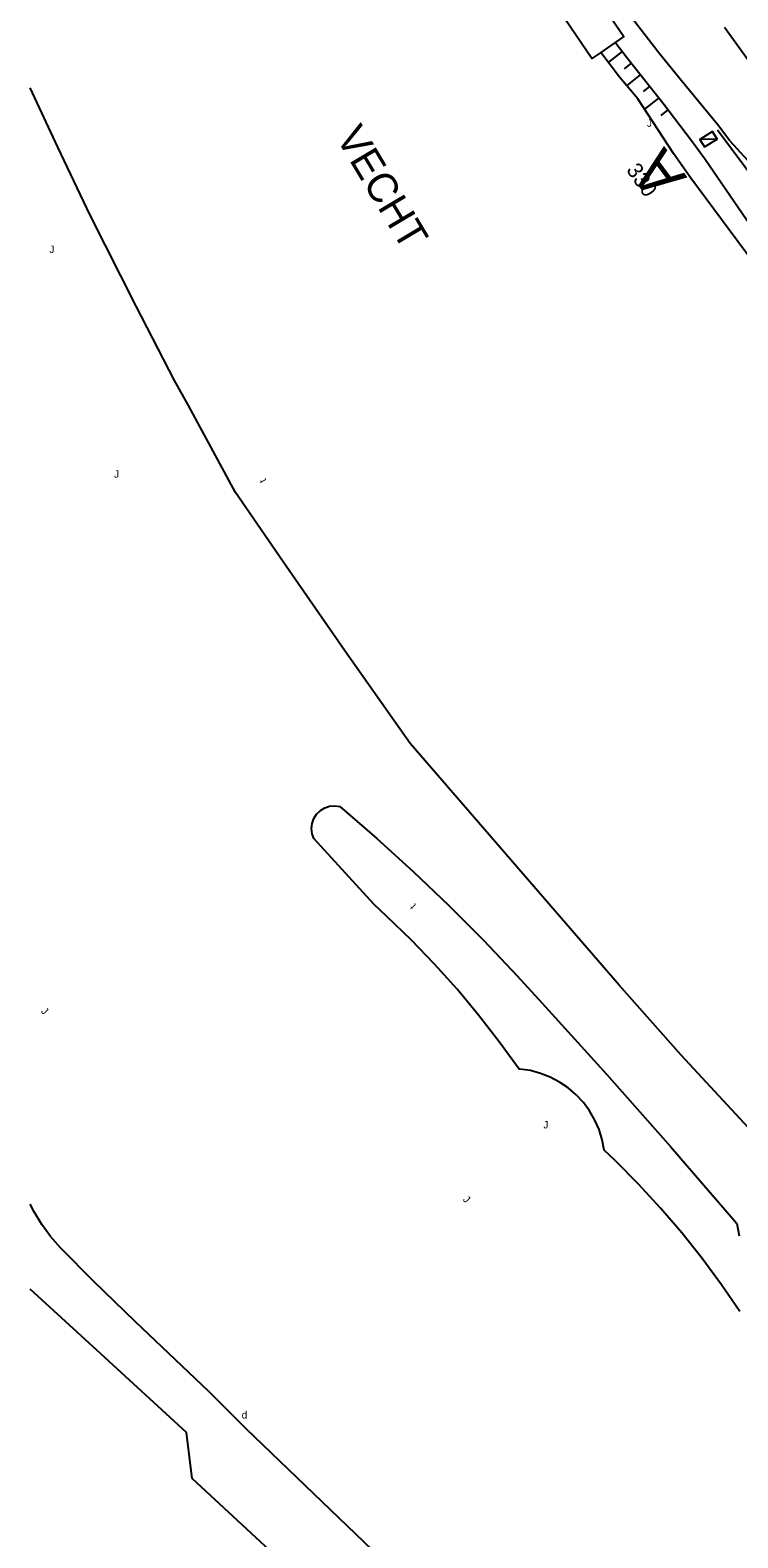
# Model space of a CAD drawing. Extents: x 134999 to 136502, y 457398 to 459002.
# Drawn here: x 135000 to 135047.8, y 458534.4 to 458636.2 of the extents above; entities that cross this region are included whole.
import ezdxf

# ---------------------------------------------------------------- set-up
doc = ezdxf.new("R2010")
doc.units = 0
for name, color, linetype in [('RI_DGTB_18', 7, 'Continuous'), ('RI_DGTB_29', 7, 'Continuous'), ('RI_DGTB_30', 7, 'Continuous'), ('RI_DGTB_31', 7, 'Continuous'), ('RI_DGTB_36', 7, 'Continuous'), ('RI_DGTB_38', 7, 'Continuous'), ('RI_DGTB_43', 7, 'Continuous'), ('RI_DGTB_48', 7, 'Continuous'), ('RI_DGTB_53', 7, 'Continuous'), ('RI_DGTB_54', 7, 'Continuous'), ('RI_DGTB_58', 7, 'Continuous'), ('RI_DGTB_6', 7, 'Continuous')]:
    doc.layers.add(name, color=color, linetype=linetype)

msp = doc.modelspace()

# ---------------------------------------------------------------- linework, layer by layer
at = {"layer": 'RI_DGTB_18'}
for p, q in [((135039.983, 458634.744), (135039.059, 458634.02)), ((135040.6, 458633.956), (135040.126, 458633.585)), ((135041.216, 458633.169), (135040.301, 458632.452)), ((135041.833, 458632.381), (135041.414, 458632.054)), ((135042.449, 458631.594), (135041.502, 458630.852)), ((135043.065, 458630.806), (135042.592, 458630.436))]:
    msp.add_line(p, q, dxfattribs=at)
msp.add_lwpolyline([(135057.784, 458610.421), (135056.051, 458612.521), (135054.665, 458614.454), (135052.851, 458617.059), (135050.474, 458620.405), (135048.394, 458623.378), (135045.589, 458627.449), (135044.684, 458628.717), (135042.734, 458631.253), (135040.325, 458634.301), (135039.52, 458635.35)], dxfattribs=at)
at = {"layer": 'RI_DGTB_30'}
for points in [[(135046.097, 458629.346), (135045.235, 458628.816), (135045.548, 458628.306), (135046.41, 458628.836), (135046.097, 458629.346)], [(135046.41, 458628.836), (135045.235, 458628.816)]]:
    msp.add_lwpolyline(points, dxfattribs=at)
at = {"layer": 'RI_DGTB_48'}
msp.add_line((135051.792, 458622.229), (135046.427, 458629.431), dxfattribs=at)
at = {"layer": 'RI_DGTB_53'}
for p, q in [((135049.124, 458633.291), (135046.893, 458636.377)), ((135047.267, 458628.705), (135054.967, 458620.248))]:
    msp.add_line(p, q, dxfattribs=at)
at = {"layer": 'RI_DGTB_54'}
for points in [[(135047.267, 458628.705), (135046.433, 458629.808), (135043.904, 458632.881), (135042.54, 458634.574), (135040.699, 458636.944), (135040.01, 458637.794), (135039.442, 458638.7), (135037.675, 458641.338), (135035.704, 458644.197), (135033.886, 458647.005), (135030.598, 458652.344), (135027.406, 458657.867), (135026.556, 458659.383), (135023.351, 458664.937), (135022.45, 458666.548), (135020.867, 458669.147), (135020.261, 458670.086), (135017.891, 458674.354), (135015.815, 458678.171)], [(135042.525, 458519.129), (135041.01, 458520.189), (135037.629, 458522.534), (135026.805, 458530.409), (135025.479, 458531.437), (135024.276, 458532.483), (135014.584, 458541.758), (135012.08, 458544.278), (135007.109, 458548.985), (135004.311, 458551.707), (135002.043, 458553.978), (135001.386, 458554.745), (135000.792, 458555.562), (135000.264, 458556.424), (135000, 458556.921)], [(135039.535, 458517.498), (135032.819, 458522.335), (135028.075, 458525.663), (135024.395, 458528.275), (135023.916, 458528.628), (135023.395, 458528.915), (135022.839, 458529.128), (135022.26, 458529.266), (135021.668, 458529.324), (135021.074, 458529.303), (135020.801, 458529.266), (135010.952, 458538.407), (135010.568, 458541.516), (135004.783, 458546.838), (135000, 458551.185)]]:
    msp.add_lwpolyline(points, dxfattribs=at)
at = {"layer": 'RI_DGTB_58'}
for points in [[(135056.945, 458609.794), (135053.528, 458614.355), (135049.883, 458619.121), (135044.621, 458626.201), (135043.448, 458627.85), (135041.05, 458631.559), (135039.821, 458633.023), (135038.543, 458634.688)], [(135017.298, 458600), (135013.865, 458604.968), (135010.702, 458610.852), (135009.762, 458612.53), (135007.159, 458617.562), (135004.06, 458623.701), (135001.876, 458628.288), (135000, 458632.3)], [(135082.229, 458526.421), (135078.879, 458530), (135075.194, 458533.827), (135067.055, 458542.337), (135062.307, 458547.35), (135057.233, 458552.775), (135052.21, 458558.1), (135043.974, 458566.989), (135039.797, 458571.724), (135025.662, 458588.041), (135021.249, 458594.281), (135017.298, 458600)], [(135019.174, 458581.609), (135019.054, 458581.938), (135019.012, 458582.285), (135019.05, 458582.633), (135019.165, 458582.964), (135019.352, 458583.26), (135019.602, 458583.505), (135019.9, 458583.688), (135020.232, 458583.799), (135020.581, 458583.832), (135020.925, 458583.786), (135023.428, 458581.614), (135025.878, 458579.382), (135028.274, 458577.092), (135030.613, 458574.745), (135032.895, 458572.342), (135034.58, 458570.491), (135038.944, 458565.686), (135043.248, 458560.828), (135047.492, 458555.917), (135047.736, 458555.631), (135047.893, 458554.794)], [(135033.788, 458565.945), (135033.087, 458566.048), (135033.025, 458566.053), (135031.692, 458567.898), (135030.295, 458569.696), (135028.835, 458571.443), (135027.316, 458573.138), (135025.737, 458574.779), (135024.102, 458576.363), (135023.211, 458577.182), (135019.174, 458581.609)], [(135047.935, 458549.676), (135046.691, 458551.496), (135045.383, 458553.269), (135044.01, 458554.994), (135042.576, 458556.668), (135041.083, 458558.289), (135039.531, 458559.854), (135038.764, 458560.588), (135038.634, 458561.285), (135038.426, 458561.963), (135038.143, 458562.613), (135037.789, 458563.227), (135037.368, 458563.797), (135036.886, 458564.317), (135036.348, 458564.779), (135035.762, 458565.177), (135035.134, 458565.507), (135034.474, 458565.764), (135033.788, 458565.945)]]:
    msp.add_lwpolyline(points, dxfattribs=at)
at = {"layer": 'RI_DGTB_6'}
for points in [[(135038.296, 458638.423), (135040.109, 458635.749), (135039.52, 458635.35)], [(135038.543, 458634.688), (135037.932, 458634.274), (135036.12, 458636.948), (135036.613, 458637.282)], [(135039.52, 458635.35), (135038.543, 458634.688)]]:
    msp.add_lwpolyline(points, dxfattribs=at)

# ---------------------------------------------------------------- texts
at = {"layer": 'RI_DGTB_29'}
msp.add_text('d', height=0.5, rotation=359.99965, dxfattribs=at).set_placement((135014.29, 458542.46))
at = {"layer": 'RI_DGTB_31'}
for p in [(135041.662, 458629.661), (135001.302, 458621.141), (135005.672, 458605.971), (135034.67, 458562.045)]:
    msp.add_text('J', height=0.5, dxfattribs=at).set_placement(p)
for p in [(135000.7, 458569.923), (135029.194, 458557.213)]:
    msp.add_text('J', height=0.5, rotation=314.43719, dxfattribs=at).set_placement(p)
at = {"layer": 'RI_DGTB_36'}
msp.add_text('330', height=1.054, rotation=304.7666, dxfattribs=at).set_placement((135040.227, 458626.748))
at = {"layer": 'RI_DGTB_38'}
msp.add_text('VECHT', height=2, rotation=300.86231, dxfattribs=at).set_placement((135020.607, 458628.97))
at = {"layer": 'RI_DGTB_43'}
for rotation, p in [(117.62791, (135015.974, 458605.79)), (132.59733, (135026.101, 458577.123))]:
    msp.add_text('t', height=0.5, rotation=rotation, dxfattribs=at).set_placement(p)
at = {"layer": 'RI_DGTB_6'}
msp.add_text('A', height=3, rotation=126.62048, dxfattribs=at).set_placement((135044.408, 458626.243))

doc.saveas('drawing.dxf')
